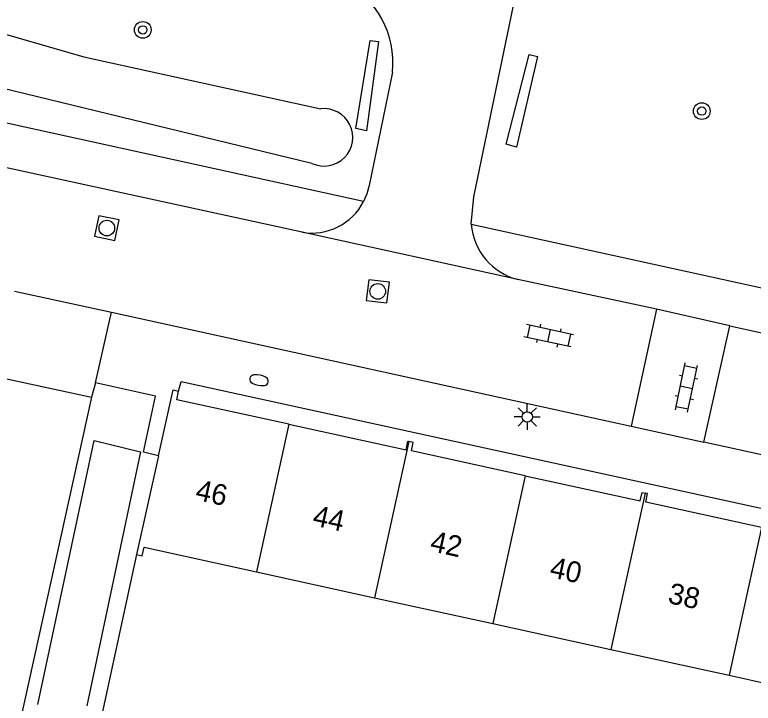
# Model space of a CAD drawing. Extents: x 130998 to 133001, y 398999 to 403002.
# Drawn here: x 131122.1 to 131157.53, y 399028.53 to 399061.56 of the extents above; entities that cross this region are included whole.
import ezdxf

# ---------------------------------------------------------------- set-up
doc = ezdxf.new("R2010")
doc.units = 0
for name, color, linetype in [('gg-afsc-muur', 7, 'Continuous'), ('gg-anno-huisnummerreeks BGT', 7, 'Continuous'), ('gg-bbg-gedigitaliseerde bebouwing', 7, 'Continuous'), ('gg-bbg-hoofdgebouw', 7, 'Continuous'), ('gg-bbg-tussenscheiding', 7, 'Continuous'), ('gg-knt-verharding', 7, 'Continuous'), ('gg-kntw-greppel-droge sloot', 7, 'Continuous'), ('gt-grn-groengrens', 7, 'Continuous'), ('gt-grn-weggrens', 7, 'Continuous'), ('gt-symb-boom', 7, 'Continuous'), ('gt-symb-brandkraan', 7, 'Continuous'), ('gt-symb-klinker verharding', 7, 'Continuous'), ('gt-symb-lichtmast', 7, 'Continuous'), ('gt-symb-rioolschacht', 7, 'Continuous')]:
    doc.layers.add(name, color=color, linetype=linetype)

# ---------------------------------------------------------------- blocks, each defined once
blk = doc.blocks.new('gt0-BOOM')
at = {"layer": 'gt-symb-boom'}
for radius in [0.4, 0.2]:
    blk.add_circle((0, 0), radius, dxfattribs=at)
blk = doc.blocks.new('gt0-KL1')
at = {"layer": 'gt-symb-klinker verharding'}
for p, q in [((-0.5, 0.3), (-0.5, 0.45)), ((0.5, 0.3), (0.5, 0.45)), ((-1.15, 0.3), (1.15, 0.3)), ((-1, -0.3), (-1, 0.3)), ((0, -0.3), (0, 0.3)), ((1, -0.3), (1, 0.3)), ((-1.15, -0.3), (1.15, -0.3)), ((-0.5, -0.45), (-0.5, -0.3)), ((0.5, -0.45), (0.5, -0.3))]:
    blk.add_line(p, q, dxfattribs=at)
blk = doc.blocks.new('gt0-BR')
at = {"layer": 'gt-symb-brandkraan'}
for centre, radius, start, end in [((-0.244, 0), 0.206, 107.5669, 252.4331), ((0.599, -2.664), 3, 106.892, 107.5669), ((0, -0.691), 0.938, 73.108, 106.892), ((-0.599, -2.664), 3, 72.4331, 73.108), ((0.244, 0), 0.206, 287.567, 72.4331), ((0.599, 2.664), 3, 252.4331, 253.108), ((0, 0.691), 0.938, 253.108, 286.8921), ((-0.599, 2.664), 3, 286.8921, 287.567)]:
    blk.add_arc(centre, radius, start, end, dxfattribs=at)
blk = doc.blocks.new('gt0-RS')
at = {"layer": 'gt-symb-rioolschacht'}
blk.add_lwpolyline([(-0.5, -0.5), (0.5, -0.5), (0.5, 0.5), (-0.5, 0.5)], close=True, dxfattribs=at)
blk.add_circle((0, 0), 0.375, dxfattribs=at)
blk = doc.blocks.new('gt0-LMAST')
at = {"layer": 'gt-symb-lichtmast'}
for p, q in [((-0.182, 0.173), (-0.447, 0.438)), ((-0.005, 0.246), (-0.005, 0.621)), ((0.172, 0.173), (0.437, 0.438)), ((-0.255, -0.004), (-0.63, -0.004)), ((-0.182, -0.181), (-0.447, -0.446)), ((-0.005, -0.254), (-0.005, -0.629)), ((0.437, -0.446), (0.172, -0.181)), ((0.245, -0.004), (0.62, -0.004))]:
    blk.add_line(p, q, dxfattribs=at)
blk.add_circle((-0.005, -0.004), 0.25, dxfattribs=at)

msp = doc.modelspace()

# ---------------------------------------------------------------- linework, layer by layer
at = {"layer": 'gg-afsc-muur'}
msp.add_line((131127.941, 399035.66), (131125.784, 399025.761), dxfattribs=at)
at = {"layer": 'gg-bbg-gedigitaliseerde bebouwing'}
for p, q in [((131128.301, 399036.01), (131133.691, 399034.831)), ((131133.691, 399034.831), (131139.363, 399033.59)), ((131139.363, 399033.59), (131145.034, 399032.35)), ((131145.034, 399032.35), (131150.705, 399031.109)), ((131150.705, 399031.109), (131156.377, 399029.868)), ((131156.377, 399029.868), (131161.864, 399028.668))]:
    msp.add_line(p, q, dxfattribs=at)
at = {"layer": 'gg-bbg-hoofdgebouw'}
msp.add_line((131128.989, 399040.391), (131127.941, 399035.66), dxfattribs=at)
for points in [[(131128.989, 399040.391), (131129.691, 399043.56), (131129.951, 399043.5)], [(131135.242, 399041.917), (131129.871, 399043.09), (131129.951, 399043.5)], [(131135.242, 399041.917), (131140.875, 399040.687), (131140.965, 399041.098), (131141.004, 399041.089)], [(131146.587, 399039.439), (131141.129, 399040.631), (131141.219, 399041.042), (131141.004, 399041.089)], [(131146.587, 399039.439), (131152.11, 399038.233), (131152.2, 399038.644), (131152.348, 399038.611)], [(131157.93, 399036.962), (131152.374, 399038.175), (131152.464, 399038.586), (131152.348, 399038.611)], [(131127.941, 399035.66), (131128.211, 399035.6), (131128.301, 399036.01)]]:
    msp.add_lwpolyline(points, dxfattribs=at)
at = {"layer": 'gg-bbg-tussenscheiding'}
for p, q in [((131135.242, 399041.917), (131133.691, 399034.831)), ((131141.004, 399041.089), (131139.363, 399033.59)), ((131146.587, 399039.439), (131145.034, 399032.35)), ((131152.348, 399038.611), (131150.705, 399031.109)), ((131157.93, 399036.962), (131156.377, 399029.868))]:
    msp.add_line(p, q, dxfattribs=at)
at = {"layer": 'gg-knt-verharding'}
for p, q in [((131138.839, 399052.601), (131083.866, 399064.632)), ((131135.885, 399051.122), (131094.143, 399060.23)), ((131143.995, 399051.51), (131196.97, 399039.902)), ((131152.887, 399047.439), (131146.245, 399048.853)), ((131122.087, 399048.304), (131126.735, 399047.292)), ((131126.735, 399047.292), (131151.671, 399041.816)), ((131152.887, 399047.439), (131151.671, 399041.816)), ((131156.404, 399046.637), (131152.887, 399047.439)), ((131155.161, 399041.056), (131156.404, 399046.637)), ((131156.404, 399046.637), (131196.538, 399037.868)), ((131121.161, 399044.215), (131125.771, 399043.206)), ((131125.965, 399043.893), (131125.771, 399043.206)), ((131125.771, 399043.206), (131122.105, 399026.579)), ((131151.671, 399041.816), (131155.161, 399041.056)), ((131206.176, 399029.921), (131155.161, 399041.056))]:
    msp.add_line(p, q, dxfattribs=at)
for points in [[(131143.995, 399051.51), (131144.125, 399052.818), (131146.112, 399062.397)], [(131140.216, 399058.811), (131139.103, 399053.36), (131138.998, 399052.97), (131138.839, 399052.601)], [(131128.989, 399040.391), (131128.274, 399040.578), (131128.853, 399043.252), (131125.965, 399043.893)], [(131129.951, 399043.5), (131130.08, 399043.963), (131163.548, 399036.652), (131163.431, 399036.19)]]:
    msp.add_lwpolyline(points, dxfattribs=at)
for centre, radius, start, end in [((131135.943, 399059.296), 4.3, 353.5276, 63.8263), ((131136.344, 399053.895), 2.81, 260.5986, 332.5936), ((131146.976, 399051.753), 2.99, 184.6573, 255.8599)]:
    msp.add_arc(centre, radius, start, end, dxfattribs=at)
at = {"layer": 'gg-kntw-greppel-droge sloot'}
for points in [[(131098.241, 399064.667), (131107.557, 399062.948), (131117.476, 399061.821), (131125.404, 399059.544), (131136.783, 399057.049)], [(131136.352, 399054.431), (131120.873, 399058.181), (131108.48, 399060.667), (131097.325, 399063.037), (131090.628, 399064.429)], [(131123.198, 399028.47), (131125.912, 399041.14), (131128.122, 399040.581), (131125.558, 399028.396)]]:
    msp.add_lwpolyline(points, dxfattribs=at)
msp.add_arc((131136.937, 399055.679), 1.378, 244.8916, 96.411, dxfattribs=at)
at = {"layer": 'gt-grn-groengrens'}
for points in [[(131139.158, 399060.332), (131139.553, 399060.278), (131138.983, 399055.99), (131138.459, 399056.107), (131139.158, 399060.332)], [(131146.176, 399055.205), (131145.685, 399055.344), (131146.788, 399059.659), (131147.178, 399059.563), (131146.176, 399055.205)]]:
    msp.add_lwpolyline(points, dxfattribs=at)
at = {"layer": 'gt-grn-weggrens'}
for p, q in [((131146.245, 399048.853), (131135.885, 399051.122)), ((131125.965, 399043.893), (131126.735, 399047.292))]:
    msp.add_line(p, q, dxfattribs=at)

# ---------------------------------------------------------------- block references
at = {"layer": 'gt-symb-boom'}
for p in [(131128.241, 399060.835), (131155.065, 399056.936)]:
    msp.add_blockref('gt0-BOOM', p, dxfattribs=at)
at = {"layer": 'gt-symb-brandkraan', "rotation": -10.665759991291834}
msp.add_blockref('gt0-BR', (131133.82, 399044.026), dxfattribs=at)
at = {"layer": 'gt-symb-klinker verharding'}
for p, rotation in [((131147.719, 399046.161), 167.6451730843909), ((131154.329, 399043.673), 78.17329607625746)]:
    msp.add_blockref('gt0-KL1', p, dxfattribs=dict(at, rotation=rotation))
at = {"layer": 'gt-symb-lichtmast'}
msp.add_blockref('gt0-LMAST', (131146.693, 399042.269), dxfattribs=at)
at = {"layer": 'gt-symb-rioolschacht'}
for p, rotation in [((131126.514, 399051.326), 168.24059877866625), ((131139.517, 399048.286), -6.81873712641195)]:
    msp.add_blockref('gt0-RS', p, dxfattribs=dict(at, rotation=rotation))

# ---------------------------------------------------------------- texts
at = {"layer": 'gg-anno-huisnummerreeks BGT'}
for s, p in [('46', (131130.719, 399038.298)), ('44', (131136.34, 399037.071)), ('42', (131141.981, 399035.839)), ('40', (131147.72, 399034.585)), ('38', (131153.392, 399033.346))]:
    msp.add_text(s, height=1, rotation=347.7, dxfattribs=at).set_placement(p)

doc.saveas('drawing.dxf')
